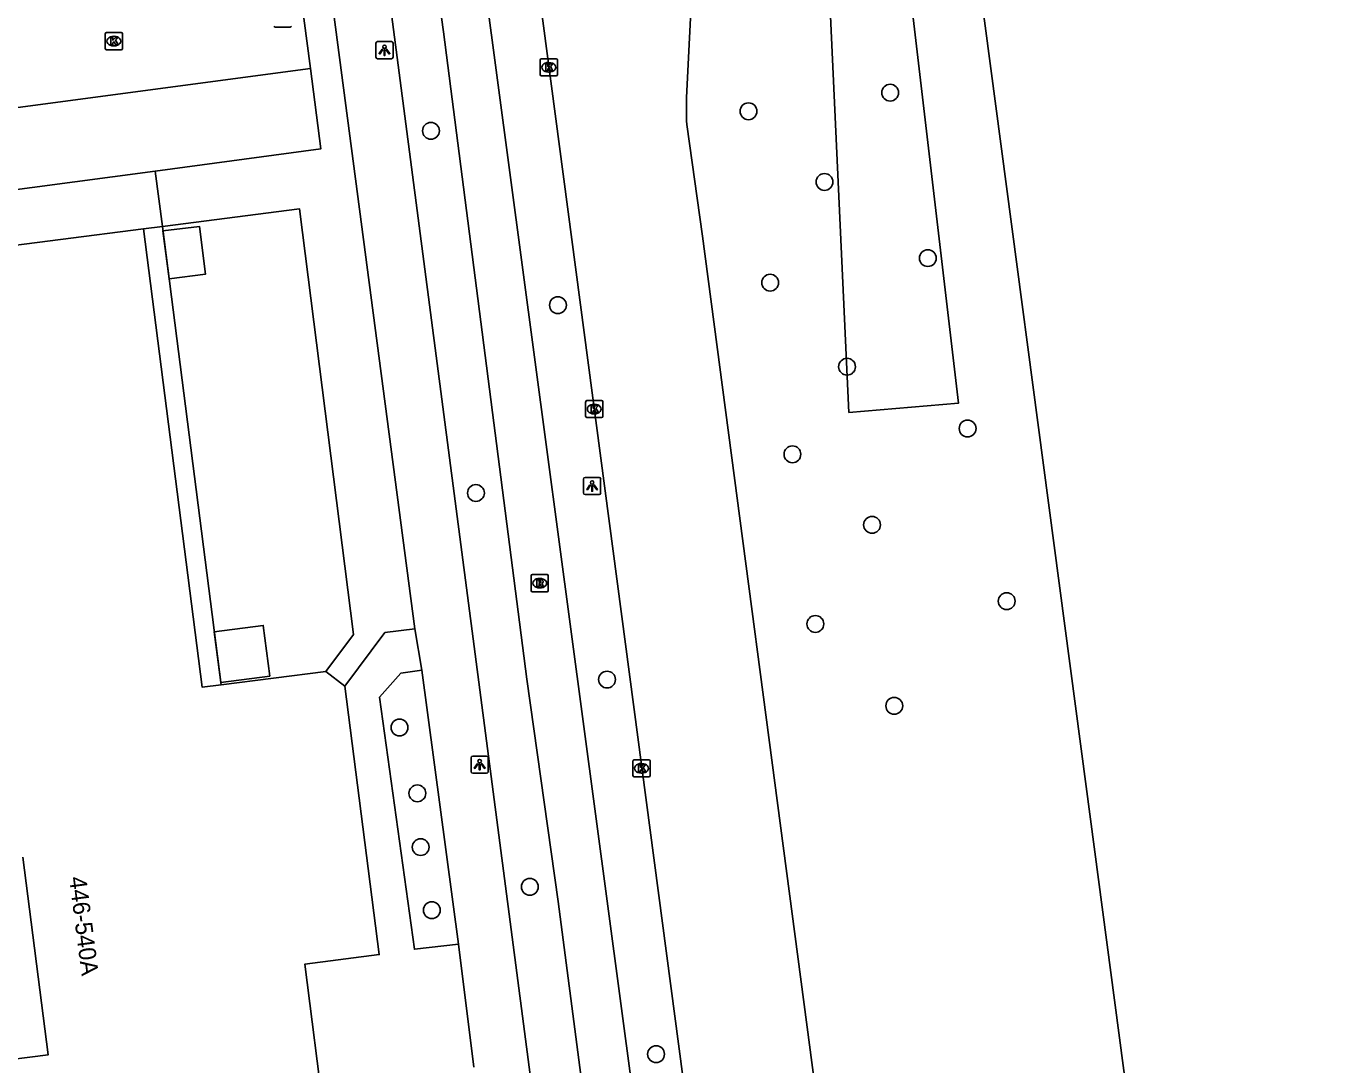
# Model space of a CAD drawing. Extents: x 160557 to 161245, y 385330 to 386505.
# Drawn here: x 161094.8 to 161170.5, y 386011.5 to 386071.9 of the extents above; entities that cross this region are included whole.
import ezdxf

# ---------------------------------------------------------------- set-up
doc = ezdxf.new("R2010")
doc.units = 0
for name, color, linetype in [('IMGEO_Berm_groen', 7, 'Continuous'), ('IMGEO_Boom', 7, 'Continuous'), ('IMGEO_Fietspad_gesloten', 7, 'Continuous'), ('IMGEO_Groenvoorziening', 7, 'Continuous'), ('IMGEO_Kolk', 7, 'Continuous'), ('IMGEO_Lichtpunt', 7, 'Continuous'), ('IMGEO_OVBaan_gesloten', 7, 'Continuous'), ('IMGEO_Pand', 7, 'Continuous'), ('IMGEO_Pand_nummerreeks', 7, 'Continuous'), ('IMGEO_Pand_overbouw', 7, 'Continuous'), ('IMGEO_Parkeervlak_open', 7, 'Continuous'), ('IMGEO_Rijbaan_lokaal_open', 7, 'Continuous'), ('IMGEO_Rijbaan_regionaal_gesloten', 7, 'Continuous'), ('IMGEO_Rioolput', 7, 'Continuous'), ('IMGEO_Voetpad_open', 7, 'Continuous')]:
    doc.layers.add(name, color=color, linetype=linetype)

msp = doc.modelspace()

# ---------------------------------------------------------------- linework, layer by layer
at = {"layer": 'IMGEO_Berm_groen'}
msp.add_lwpolyline([(161142.564, 386049.478), (161140.308, 386098.493), (161143.228, 386098.638), (161148.936, 386050.009), (161142.564, 386049.478)], dxfattribs=at)
at = {"layer": 'IMGEO_Boom'}
for centre in [(161144.973, 386068.062), (161136.738, 386066.981), (161118.282, 386065.845), (161141.15, 386062.872), (161147.159, 386058.446), (161137.994, 386057.017), (161125.662, 386055.708), (161142.464, 386052.132), (161149.47, 386048.536), (161139.289, 386047.039), (161120.896, 386044.789), (161143.917, 386042.94), (161151.742, 386038.5), (161140.623, 386037.175), (161128.516, 386033.942), (161145.208, 386032.417), (161116.452, 386031.16), (161117.492, 386027.33), (161117.685, 386024.204), (161124.029, 386021.893), (161118.337, 386020.536), (161131.365, 386012.162)]:
    msp.add_circle(centre, 0.489, dxfattribs=at)
at = {"layer": 'IMGEO_Fietspad_gesloten'}
for points in [[(161148.452, 385847.677), (161138.394, 385924.653), (161138.05, 385927.289), (161136.446, 385938.828), (161135.875, 385944.268), (161133.517, 385961.082), (161129.434, 385991.971), (161128.166, 386002.978), (161126.999, 386010.941), (161125.68, 386021.034), (161123.854, 386033.968), (161119.01, 386071.603), (161113.888, 386108.427), (161111.412, 386121.611), (161110.531, 386125.651)], [(161151.452, 385848.709), (161143.69, 385907.496), (161141.35, 385925.019), (161118.602, 386095.351), (161117.244, 386105.163), (161114.201, 386122.678), (161114.101, 386123.435), (161114.09, 386123.518), (161114.029, 386123.972), (161114.019, 386124.048), (161114.009, 386124.124), (161113.973, 386124.396), (161113.936, 386124.668)]]:
    msp.add_lwpolyline(points, dxfattribs=at)
at = {"layer": 'IMGEO_Groenvoorziening'}
msp.add_lwpolyline([(161112.176, 386034.417), (161113.778, 386036.559), (161110.645, 386061.309), (161102.672, 386060.288), (161102.264, 386063.508)], dxfattribs=at)
at = {"layer": 'IMGEO_Kolk'}
for p, q in [((161099.43, 386071.559), (161100.282, 386071.559)), ((161110.096, 386071.862), (161109.244, 386071.862)), ((161099.355, 386070.633), (161099.355, 386071.485)), ((161099.866, 386070.779), (161099.841, 386070.779)), ((161099.843, 386071.339), (161099.868, 386071.339)), ((161100.356, 386071.485), (161100.356, 386070.633)), ((161100.282, 386070.559), (161099.43, 386070.559)), ((161124.704, 386070.037), (161125.556, 386070.037)), ((161124.629, 386069.111), (161124.629, 386069.963)), ((161125.14, 386069.257), (161125.115, 386069.257)), ((161125.117, 386069.817), (161125.142, 386069.817)), ((161125.63, 386069.963), (161125.63, 386069.111)), ((161125.556, 386069.037), (161124.704, 386069.037)), ((161127.273, 386049.244), (161127.273, 386050.096)), ((161127.348, 386050.17), (161128.2, 386050.17)), ((161127.761, 386049.95), (161127.786, 386049.95)), ((161128.274, 386050.096), (161128.274, 386049.244)), ((161128.2, 386049.17), (161127.348, 386049.17)), ((161127.784, 386049.39), (161127.759, 386049.39)), ((161130.021, 386028.358), (161130.021, 386029.21)), ((161130.096, 386029.284), (161130.948, 386029.284)), ((161131.022, 386029.21), (161131.022, 386028.358)), ((161130.532, 386028.504), (161130.507, 386028.504)), ((161130.509, 386029.064), (161130.534, 386029.064)), ((161130.948, 386028.284), (161130.096, 386028.284))]:
    msp.add_line(p, q, dxfattribs=at)
for points in [[(161099.43, 386071.559), (161100.282, 386071.559)], [(161110.096, 386071.862), (161109.244, 386071.862)], [(161099.355, 386070.633), (161099.355, 386071.485)], [(161099.676, 386071.259), (161099.799, 386071.259), (161099.799, 386071.108), (161099.929, 386071.259), (161100.093, 386071.259), (161099.947, 386071.108), (161100.1, 386070.859), (161099.948, 386070.859), (161099.863, 386071.023), (161099.799, 386070.956), (161099.799, 386070.859), (161099.676, 386070.859), (161099.676, 386071.259)], [(161100.356, 386071.485), (161100.356, 386070.633)], [(161100.282, 386070.559), (161099.43, 386070.559)], [(161124.704, 386070.037), (161125.556, 386070.037)], [(161124.629, 386069.111), (161124.629, 386069.963)], [(161124.95, 386069.737), (161125.073, 386069.737), (161125.073, 386069.586), (161125.203, 386069.737), (161125.367, 386069.737), (161125.221, 386069.586), (161125.374, 386069.337), (161125.222, 386069.337), (161125.137, 386069.501), (161125.073, 386069.434), (161125.073, 386069.337), (161124.95, 386069.337), (161124.95, 386069.737)], [(161125.63, 386069.963), (161125.63, 386069.111)], [(161125.556, 386069.037), (161124.704, 386069.037)], [(161127.273, 386049.244), (161127.273, 386050.096)], [(161127.348, 386050.17), (161128.2, 386050.17)], [(161127.594, 386049.87), (161127.717, 386049.87), (161127.717, 386049.719), (161127.847, 386049.87), (161128.011, 386049.87), (161127.865, 386049.719), (161128.018, 386049.47), (161127.866, 386049.47), (161127.781, 386049.634), (161127.717, 386049.567), (161127.717, 386049.47), (161127.594, 386049.47), (161127.594, 386049.87)], [(161128.274, 386050.096), (161128.274, 386049.244)], [(161128.2, 386049.17), (161127.348, 386049.17)], [(161130.021, 386028.358), (161130.021, 386029.21)], [(161130.096, 386029.284), (161130.948, 386029.284)], [(161131.022, 386029.21), (161131.022, 386028.358)], [(161130.342, 386028.984), (161130.465, 386028.984), (161130.465, 386028.833), (161130.595, 386028.984), (161130.759, 386028.984), (161130.613, 386028.833), (161130.766, 386028.584), (161130.614, 386028.584), (161130.529, 386028.748), (161130.465, 386028.681), (161130.465, 386028.584), (161130.342, 386028.584), (161130.342, 386028.984)], [(161130.948, 386028.284), (161130.096, 386028.284)]]:
    msp.add_lwpolyline(points, dxfattribs=at)
for centre, start, end in [((161099.432, 386071.483), 91.55205, 178.44795), ((161099.432, 386071.483), 91.55205, 178.44795), ((161100.28, 386071.483), 1.55205, 88.44795), ((161100.28, 386071.483), 1.55205, 88.44795), ((161109.246, 386071.938), 181.55205, 268.44795), ((161109.246, 386071.938), 181.55205, 268.44795), ((161110.094, 386071.938), 271.55205, 358.44795), ((161110.094, 386071.938), 271.55205, 358.44795), ((161099.432, 386070.635), 181.55205, 268.44795), ((161099.432, 386070.635), 181.55205, 268.44795), ((161100.28, 386070.635), 271.55205, 358.44795), ((161100.28, 386070.635), 271.55205, 358.44795), ((161124.706, 386069.961), 91.55205, 178.44795), ((161124.706, 386069.961), 91.55205, 178.44795), ((161125.554, 386069.961), 1.55205, 88.44795), ((161125.554, 386069.961), 1.55205, 88.44795), ((161124.706, 386069.113), 181.55205, 268.44795), ((161124.706, 386069.113), 181.55205, 268.44795), ((161125.554, 386069.113), 271.55205, 358.44795), ((161125.554, 386069.113), 271.55205, 358.44795), ((161127.35, 386050.094), 91.55205, 178.44795), ((161127.35, 386050.094), 91.55205, 178.44795), ((161128.198, 386050.094), 1.55205, 88.44795), ((161128.198, 386050.094), 1.55205, 88.44795), ((161127.35, 386049.246), 181.55205, 268.44795), ((161127.35, 386049.246), 181.55205, 268.44795), ((161128.198, 386049.246), 271.55205, 358.44795), ((161128.198, 386049.246), 271.55205, 358.44795), ((161130.098, 386029.208), 91.55205, 178.44795), ((161130.098, 386029.208), 91.55205, 178.44795), ((161130.946, 386029.208), 1.55205, 88.44795), ((161130.946, 386029.208), 1.55205, 88.44795), ((161130.098, 386028.36), 181.55205, 268.44795), ((161130.098, 386028.36), 181.55205, 268.44795), ((161130.946, 386028.36), 271.55205, 358.44795), ((161130.946, 386028.36), 271.55205, 358.44795)]:
    msp.add_arc(centre, 0.0765, start, end, dxfattribs=at)
for centre, major_axis, ratio, start_param, end_param in [((161099.842, 386071.059), (-0.387, 0.002), 0.722429, 4.712389, 7.853982), ((161099.867, 386071.059), (-0.39, 0.002), 0.717154, 1.570796, 4.712389), ((161125.116, 386069.537), (-0.387, 0.002), 0.722429, 4.712389, 7.853982), ((161125.141, 386069.537), (-0.39, 0.002), 0.717154, 1.570796, 4.712389), ((161127.76, 386049.67), (-0.387, 0.002), 0.722429, 4.712389, 7.853982), ((161127.785, 386049.67), (-0.39, 0.002), 0.717154, 1.570796, 4.712389), ((161130.508, 386028.784), (-0.387, 0.002), 0.722429, 4.712389, 7.853982), ((161130.533, 386028.784), (-0.39, 0.002), 0.717154, 1.570796, 4.712389)]:
    msp.add_ellipse(centre, major_axis=major_axis, ratio=ratio, start_param=start_param, end_param=end_param, dxfattribs=at)
at = {"layer": 'IMGEO_Lichtpunt'}
for p, q in [((161115.082, 386070.935), (161115.082, 386070.128)), ((161115.082, 386070.935), (161115.082, 386070.128)), ((161115.984, 386071.03), (161115.176, 386071.03)), ((161115.984, 386071.03), (161115.176, 386071.03)), ((161116.078, 386070.128), (161116.078, 386070.935)), ((161116.078, 386070.128), (161116.078, 386070.935)), ((161115.176, 386070.034), (161115.984, 386070.034)), ((161115.176, 386070.034), (161115.984, 386070.034)), ((161127.149, 386045.601), (161127.149, 386044.794)), ((161127.149, 386045.601), (161127.149, 386044.794)), ((161128.051, 386045.696), (161127.243, 386045.696)), ((161128.051, 386045.696), (161127.243, 386045.696)), ((161128.145, 386044.794), (161128.145, 386045.601)), ((161128.145, 386044.794), (161128.145, 386045.601)), ((161127.243, 386044.7), (161128.051, 386044.7)), ((161127.243, 386044.7), (161128.051, 386044.7)), ((161120.613, 386029.4), (161120.613, 386028.593)), ((161120.613, 386029.4), (161120.613, 386028.593)), ((161121.515, 386029.495), (161120.707, 386029.495)), ((161121.515, 386029.495), (161120.707, 386029.495)), ((161121.609, 386028.593), (161121.609, 386029.4)), ((161121.609, 386028.593), (161121.609, 386029.4)), ((161120.707, 386028.499), (161121.515, 386028.499)), ((161120.707, 386028.499), (161121.515, 386028.499))]:
    msp.add_line(p, q, dxfattribs=at)
for points in [[(161115.456, 386070.599), (161115.495, 386070.571), (161115.307, 386070.309), (161115.269, 386070.336), (161115.456, 386070.599)], [(161115.558, 386070.551), (161115.605, 386070.551), (161115.605, 386070.229), (161115.558, 386070.229), (161115.558, 386070.551)], [(161115.668, 386070.571), (161115.706, 386070.598), (161115.893, 386070.336), (161115.854, 386070.308), (161115.668, 386070.571)], [(161127.523, 386045.265), (161127.562, 386045.237), (161127.374, 386044.975), (161127.336, 386045.002), (161127.523, 386045.265)], [(161127.625, 386045.217), (161127.672, 386045.217), (161127.672, 386044.895), (161127.625, 386044.895), (161127.625, 386045.217)], [(161127.735, 386045.237), (161127.773, 386045.264), (161127.96, 386045.002), (161127.921, 386044.974), (161127.735, 386045.237)], [(161120.987, 386029.064), (161121.026, 386029.036), (161120.838, 386028.774), (161120.8, 386028.801), (161120.987, 386029.064)], [(161121.089, 386029.016), (161121.136, 386029.016), (161121.136, 386028.694), (161121.089, 386028.694), (161121.089, 386029.016)], [(161121.199, 386029.036), (161121.237, 386029.063), (161121.424, 386028.801), (161121.385, 386028.773), (161121.199, 386029.036)]]:
    msp.add_lwpolyline(points, dxfattribs=at)
for centre in [(161115.581, 386070.733), (161127.648, 386045.399), (161121.112, 386029.198)]:
    msp.add_circle(centre, 0.0994, dxfattribs=at)
for centre, start, end in [((161115.176, 386070.935), 90, 180), ((161115.176, 386070.935), 90, 180), ((161115.984, 386070.935), 0, 90), ((161115.984, 386070.935), 0, 90), ((161115.176, 386070.128), 180, 270), ((161115.176, 386070.128), 180, 270), ((161115.984, 386070.128), 270, 0), ((161115.984, 386070.128), 270, 360), ((161127.243, 386045.601), 90, 180), ((161127.243, 386045.601), 90, 180), ((161128.051, 386045.601), 0, 90), ((161128.051, 386045.601), 0, 90), ((161127.243, 386044.794), 180, 270), ((161127.243, 386044.794), 180, 270), ((161128.051, 386044.794), 270, 0), ((161128.051, 386044.794), 270, 360), ((161120.707, 386029.4), 90, 180), ((161120.707, 386029.4), 90, 180), ((161121.515, 386029.4), 0, 90), ((161121.515, 386029.4), 0, 90), ((161120.707, 386028.593), 180, 270), ((161120.707, 386028.593), 180, 270), ((161121.515, 386028.593), 270, 0), ((161121.515, 386028.593), 270, 360)]:
    msp.add_arc(centre, 0.0946, start, end, dxfattribs=at)
at = {"layer": 'IMGEO_OVBaan_gesloten'}
msp.add_lwpolyline([(161141.548, 386139.783), (161145.073, 386113.098), (161149.257, 386081.304), (161156.366, 386027.725), (161169.507, 385928.499), (161170.47, 385921.206)], dxfattribs=at)
at = {"layer": 'IMGEO_Pand'}
for points in [[(161091.909, 386058.91), (161101.578, 386060.148), (161104.991, 386033.497), (161106.083, 386033.637), (161112.176, 386034.417)], [(161103.063, 386057.236), (161102.706, 386060.021), (161104.822, 386060.292), (161105.179, 386057.507), (161103.063, 386057.236)], [(161105.688, 386036.723), (161108.532, 386037.087), (161108.909, 386034.142), (161106.065, 386033.778), (161105.688, 386036.723)], [(161112.176, 386034.417), (161113.282, 386033.562)], [(161112.101, 386008.409), (161110.95, 386017.396), (161115.282, 386017.951), (161113.282, 386033.562)], [(161092.668, 386011.693), (161096.029, 386012.124), (161094.557, 386023.618)]]:
    msp.add_lwpolyline(points, dxfattribs=at)
at = {"layer": 'IMGEO_Pand_overbouw'}
msp.add_lwpolyline([(161101.578, 386060.148), (161104.991, 386033.497), (161106.083, 386033.637), (161102.672, 386060.288)], close=True, dxfattribs=at)
at = {"layer": 'IMGEO_Parkeervlak_open'}
for points in [[(161111.278, 386069.467), (161111.878, 386064.789), (161102.264, 386063.508)], [(161102.264, 386063.508), (161083.261, 386060.976)]]:
    msp.add_lwpolyline(points, dxfattribs=at)
at = {"layer": 'IMGEO_Rijbaan_lokaal_open'}
for points in [[(161110.505, 386075.334), (161111.278, 386069.467)], [(161111.278, 386069.467), (161082.621, 386065.643)]]:
    msp.add_lwpolyline(points, dxfattribs=at)
at = {"layer": 'IMGEO_Rijbaan_regionaal_gesloten'}
for points in [[(161117.704, 386125.534), (161117.793, 386125.135), (161118.324, 386120.92), (161138.432, 385969.231), (161143.986, 385926.464), (161144.136, 385925.363), (161149.384, 385886.841), (161152.178, 385865.454), (161154.606, 385846.156), (161154.812, 385843.88)], [(161133.141, 386067.789), (161133.662, 386078.215)], [(161156.285, 385891.733), (161151.71, 385926.299), (161134.065, 386059.712), (161133.148, 386066.22)]]:
    msp.add_lwpolyline(points, dxfattribs=at)
msp.add_arc((161160.058, 386067.125), 26.925, 178.58598, 181.92526, dxfattribs=at)
at = {"layer": 'IMGEO_Rioolput'}
for p, q in [((161124.101, 386039.121), (161124.101, 386039.973)), ((161124.176, 386040.047), (161125.028, 386040.047)), ((161124.589, 386039.827), (161124.614, 386039.827)), ((161125.102, 386039.973), (161125.102, 386039.121)), ((161125.028, 386039.047), (161124.176, 386039.047)), ((161124.612, 386039.267), (161124.587, 386039.267))]:
    msp.add_line(p, q, dxfattribs=at)
for points in [[(161124.101, 386039.121), (161124.101, 386039.973)], [(161124.176, 386040.047), (161125.028, 386040.047)], [(161124.69, 386039.745), (161124.438, 386039.747), (161124.438, 386039.347)], [(161125.102, 386039.973), (161125.102, 386039.121)], [(161125.028, 386039.047), (161124.176, 386039.047)], [(161124.438, 386039.347), (161124.562, 386039.347), (161124.562, 386039.509), (161124.573, 386039.509)], [(161124.616, 386039.666), (161124.562, 386039.666), (161124.562, 386039.585)], [(161124.562, 386039.585), (161124.614, 386039.585)], [(161124.62, 386039.48), (161124.691, 386039.347), (161124.831, 386039.347), (161124.766, 386039.473)]]:
    msp.add_lwpolyline(points, dxfattribs=at)
for centre, radius, start, end in [((161124.178, 386039.971), 0.0765, 91.55205, 178.44795), ((161124.178, 386039.971), 0.0765, 91.55205, 178.44795), ((161124.689, 386039.635), 0.109, 350.36119, 89.41601), ((161125.026, 386039.971), 0.0765, 1.55205, 88.44795), ((161125.026, 386039.971), 0.0765, 1.55205, 88.44795), ((161124.178, 386039.123), 0.0765, 181.55205, 268.44795), ((161124.178, 386039.123), 0.0765, 181.55205, 268.44795), ((161124.572, 386039.456), 0.0533, 26.02933, 88.69889), ((161124.598, 386039.774), 0.19, 274.7715, 282.96867), ((161124.622, 386039.57), 0.0964, 77.00612, 93.18647), ((161124.636, 386039.627), 0.0378, 276.66336, 79.67722), ((161124.687, 386039.635), 0.112, 277.58423, 350.98172), ((161124.671, 386039.42), 0.108, 29.51342, 73.79051), ((161125.026, 386039.123), 0.0765, 271.55205, 358.44795), ((161125.026, 386039.123), 0.0765, 271.55205, 358.44795)]:
    msp.add_arc(centre, radius, start, end, dxfattribs=at)
for centre, major_axis, ratio, start_param, end_param in [((161124.588, 386039.547), (-0.387, 0.002), 0.722429, 4.712389, 7.853982), ((161124.613, 386039.547), (-0.39, 0.002), 0.717154, 1.570796, 4.712389)]:
    msp.add_ellipse(centre, major_axis=major_axis, ratio=ratio, start_param=start_param, end_param=end_param, dxfattribs=at)
at = {"layer": 'IMGEO_Voetpad_open'}
for points in [[(161108.702, 386125.203), (161108.723, 386125.09), (161109.048, 386123.143), (161109.072, 386122.96), (161109.413, 386120.419), (161112.454, 386099.623), (161125.479, 386000), (161135.368, 385924.28)], [(161117.347, 386036.896), (161111.704, 386079.678), (161111.193, 386083.562), (161107.472, 386083.112), (161107.302, 386084.285), (161111.046, 386084.779), (161110.502, 386088.609), (161105.792, 386124.199)], [(161113.282, 386033.562), (161115.608, 386036.672), (161117.347, 386036.896)], [(161117.347, 386036.896), (161117.757, 386034.497)], [(161119.876, 386018.552), (161117.321, 386018.264), (161115.301, 386032.926), (161116.537, 386034.321), (161117.757, 386034.497)], [(161117.757, 386034.497), (161119.876, 386018.552)], [(161119.876, 386018.552), (161120.772, 386011.404)]]:
    msp.add_lwpolyline(points, dxfattribs=at)

# ---------------------------------------------------------------- texts
at = {"layer": 'IMGEO_Pand_nummerreeks'}
msp.add_text('446-540A', height=1, rotation=277.29796, dxfattribs=at).set_placement((161097.249, 386022.436))

doc.saveas('drawing.dxf')
